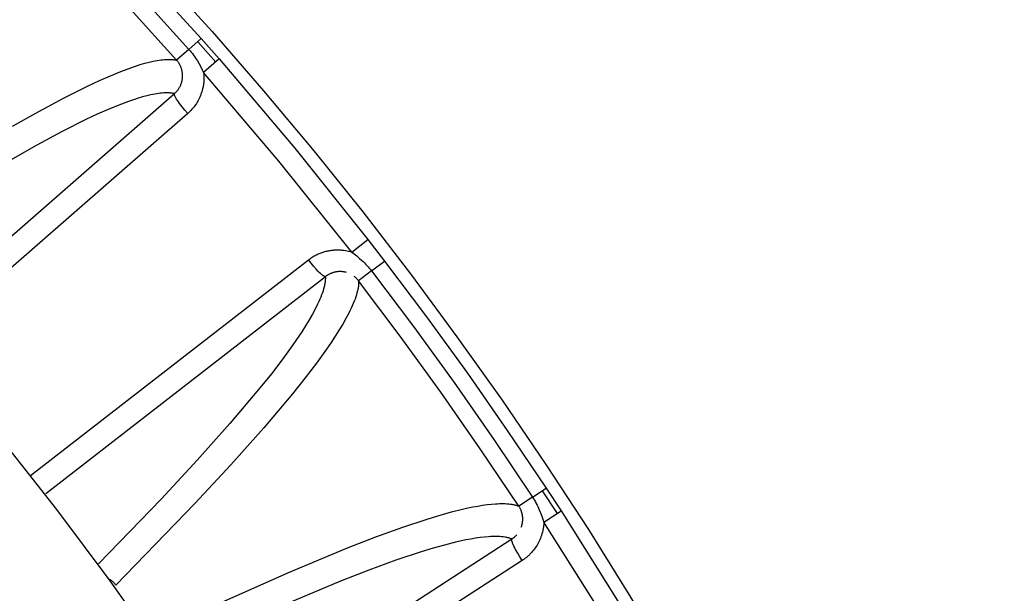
# Model space of a CAD drawing. Header units: millimetres. Extents: x -2637 to -1637, y 678 to 1678.
# Tile 343 of 348: x -1975 to -1954, y 1475 to 1487. Entities that reach past the tile are written whole.
import ezdxf

# ---------------------------------------------------------------- set-up
doc = ezdxf.new("R2010")
doc.units = ezdxf.units.MM
doc.layers.add('Make2D$B.SHOW mini', color=7, linetype='Continuous', true_color=0x000000)
doc.styles.add('Arial Standard', font='txt')
doc.dimstyles.get("Standard").update_dxf_attribs({"dimscale": 10, "dimtxt": 2.5, "dimasz": 3, "dimexe": 1, "dimexo": 0.5, "dimgap": 0.8, "dimtad": 1, "dimtoh": 1, "dimzin": 1, "dimdsep": 46, "dimtxsty": 'Arial Standard', "dimblk": 'OPEN90', "dimcen": 2.5, "dimadec": 1, "dimazin": 1, "dimtfac": 1, "dimtdec": 4, "dimtix": 1, "dimtofl": 0, "dimtmove": 1, "dimatfit": 3, "dimldrblk": 'OPEN90', "dimfxl": 1, "dimtolj": 1, "dimtzin": 1, "dimarcsym": 0})

# ---------------------------------------------------------------- blocks, each defined once
blk = doc.blocks.new('*D4')
at = {"layer": 'Defpoints', "color": 0}
for p in [(-1915.374, 1563.169), (-2152.374, 1474.352), (-1915.374, 1474.352)]:
    blk.add_point(p, dxfattribs=at)
at = {"layer": 'Make2D$B.SHOW mini', "color": 0, "lineweight": -2}
for p, q in [((-2152.374, 1476.852), (-2152.374, 1568.169)), ((-1915.374, 1476.852), (-1915.374, 1568.169)), ((-2137.374, 1563.169), (-1930.374, 1563.169))]:
    blk.add_line(p, q, dxfattribs=at)
at = {"layer": 'Make2D$B.SHOW mini', "color": 0}
for points in [[(-2137.374, 1565.669), (-2137.374, 1560.669), (-2152.374, 1563.169)], [(-1930.374, 1560.669), (-1930.374, 1565.669), (-1915.374, 1563.169)]]:
    blk.add_solid(points, dxfattribs=at)
at = {"layer": 'Make2D$B.SHOW mini', "color": 0, "insert": (-2033.874, 1574.827), "char_height": 15, "attachment_point": 5, "style": 'Arial Standard'}
blk.add_mtext('\\A1;237.00', dxfattribs=at)

msp = doc.modelspace()

# ---------------------------------------------------------------- linework, layer by layer
at = {"layer": 'Make2D$B.SHOW mini', "color": 18, "lineweight": -3, "true_color": 0x000000}
for points in [[(-1975.48, 1491.628), (-1974.298, 1490.466), (-1973.138, 1489.282), (-1972.003, 1488.075), (-1970.891, 1486.846), (-1969.805, 1485.596), (-1968.745, 1484.326), (-1967.711, 1483.037), (-1966.704, 1481.729), (-1965.724, 1480.403), (-1964.771, 1479.061), (-1963.847, 1477.702), (-1962.951, 1476.328), (-1962.084, 1474.94), (-1961.246, 1473.539), (-1960.437, 1472.125), (-1959.659, 1470.7), (-1958.91, 1469.264), (-1958.191, 1467.818), (-1957.502, 1466.364), (-1956.843, 1464.901), (-1956.214, 1463.432), (-1955.616, 1461.956), (-1955.048, 1460.475)], [(-1975.183, 1490.961), (-1974.141, 1489.922), (-1973.116, 1488.865), (-1972.111, 1487.791), (-1971.125, 1486.699)], [(-1975.424, 1490.715), (-1974.386, 1489.68), (-1973.366, 1488.628), (-1972.364, 1487.558), (-1971.382, 1486.47)], [(-1971.64, 1486.241), (-1972.618, 1487.324), (-1973.616, 1488.39), (-1974.631, 1489.438), (-1975.665, 1490.468)], [(-1971.382, 1486.47), (-1971.125, 1486.699)], [(-1971.188, 1486.625), (-1970.816, 1486.203)], [(-1971.125, 1486.699), (-1970.743, 1486.267)], [(-1971.382, 1486.47), (-1971.64, 1486.241)], [(-1971.382, 1486.47), (-1971.357, 1486.44), (-1971.332, 1486.411), (-1971.308, 1486.38), (-1971.285, 1486.35), (-1971.263, 1486.319), (-1971.242, 1486.288), (-1971.222, 1486.257), (-1971.202, 1486.226), (-1971.165, 1486.164), (-1971.131, 1486.102), (-1971.1, 1486.041), (-1971.07, 1485.981)], [(-1975.103, 1484.848), (-1974.547, 1485.161), (-1974.014, 1485.447), (-1973.508, 1485.7), (-1973.268, 1485.812), (-1973.037, 1485.914), (-1972.816, 1486.005), (-1972.606, 1486.083), (-1972.505, 1486.118), (-1972.408, 1486.149), (-1972.313, 1486.176), (-1972.223, 1486.2), (-1972.136, 1486.22), (-1972.093, 1486.229), (-1972.052, 1486.236), (-1972.012, 1486.243), (-1971.973, 1486.248), (-1971.935, 1486.252), (-1971.897, 1486.256), (-1971.861, 1486.258), (-1971.826, 1486.259), (-1971.792, 1486.259), (-1971.776, 1486.259), (-1971.76, 1486.258), (-1971.744, 1486.257), (-1971.728, 1486.255), (-1971.712, 1486.254), (-1971.697, 1486.252), (-1971.683, 1486.25), (-1971.668, 1486.247), (-1971.654, 1486.244), (-1971.64, 1486.241)], [(-1971.687, 1485.535), (-1971.675, 1485.546), (-1971.663, 1485.557), (-1971.652, 1485.569), (-1971.641, 1485.581), (-1971.63, 1485.593), (-1971.62, 1485.605), (-1971.611, 1485.618), (-1971.602, 1485.63), (-1971.593, 1485.644), (-1971.585, 1485.657), (-1971.577, 1485.671), (-1971.569, 1485.685), (-1971.562, 1485.7), (-1971.555, 1485.715), (-1971.549, 1485.731), (-1971.543, 1485.747), (-1971.54, 1485.755), (-1971.537, 1485.764), (-1971.535, 1485.772), (-1971.532, 1485.781), (-1971.53, 1485.79), (-1971.528, 1485.799), (-1971.526, 1485.808), (-1971.524, 1485.817), (-1971.522, 1485.827), (-1971.52, 1485.837), (-1971.519, 1485.847), (-1971.518, 1485.857), (-1971.517, 1485.867), (-1971.516, 1485.877), (-1971.515, 1485.888), (-1971.515, 1485.898), (-1971.515, 1485.909), (-1971.515, 1485.92), (-1971.515, 1485.931), (-1971.516, 1485.942), (-1971.516, 1485.953), (-1971.518, 1485.965), (-1971.519, 1485.976), (-1971.521, 1485.987), (-1971.522, 1485.999), (-1971.525, 1486.01), (-1971.527, 1486.022), (-1971.53, 1486.033), (-1971.533, 1486.044), (-1971.536, 1486.056), (-1971.54, 1486.067), (-1971.544, 1486.078), (-1971.548, 1486.09), (-1971.552, 1486.101), (-1971.557, 1486.112), (-1971.562, 1486.123), (-1971.567, 1486.133), (-1971.573, 1486.144), (-1971.578, 1486.155), (-1971.584, 1486.165), (-1971.59, 1486.175), (-1971.597, 1486.185), (-1971.604, 1486.195), (-1971.61, 1486.205), (-1971.618, 1486.214), (-1971.625, 1486.223), (-1971.632, 1486.232), (-1971.64, 1486.241)], [(-1970.743, 1486.267), (-1971.07, 1485.981)], [(-1970.743, 1486.267), (-1969.145, 1484.385), (-1967.603, 1482.457)], [(-1971.07, 1485.981), (-1971.068, 1485.959), (-1971.066, 1485.937), (-1971.065, 1485.915), (-1971.064, 1485.894), (-1971.064, 1485.873), (-1971.064, 1485.852), (-1971.065, 1485.831), (-1971.066, 1485.811), (-1971.067, 1485.791), (-1971.069, 1485.771), (-1971.071, 1485.752), (-1971.074, 1485.732), (-1971.076, 1485.713), (-1971.079, 1485.695), (-1971.083, 1485.676), (-1971.087, 1485.658), (-1971.091, 1485.64), (-1971.095, 1485.623), (-1971.099, 1485.606), (-1971.104, 1485.589), (-1971.114, 1485.556), (-1971.126, 1485.524), (-1971.138, 1485.494), (-1971.15, 1485.464), (-1971.164, 1485.435), (-1971.178, 1485.407), (-1971.193, 1485.379), (-1971.208, 1485.353), (-1971.224, 1485.327), (-1971.241, 1485.301), (-1971.259, 1485.277), (-1971.277, 1485.252), (-1971.297, 1485.229), (-1971.317, 1485.205), (-1971.338, 1485.182), (-1971.36, 1485.16), (-1971.383, 1485.138), (-1971.407, 1485.116)], [(-1967.946, 1482.191), (-1969.48, 1484.109), (-1971.07, 1485.981)], [(-1977.319, 1480.614), (-1971.687, 1485.535)], [(-1971.687, 1485.535), (-1971.701, 1485.538), (-1971.715, 1485.54), (-1971.73, 1485.543), (-1971.745, 1485.545), (-1971.76, 1485.547), (-1971.775, 1485.548), (-1971.791, 1485.549), (-1971.807, 1485.55), (-1971.823, 1485.551), (-1971.84, 1485.551), (-1971.874, 1485.551), (-1971.909, 1485.55), (-1971.945, 1485.547), (-1971.982, 1485.544), (-1972.02, 1485.539), (-1972.059, 1485.534), (-1972.1, 1485.527), (-1972.141, 1485.519), (-1972.183, 1485.51), (-1972.27, 1485.49), (-1972.361, 1485.466), (-1972.455, 1485.438), (-1972.552, 1485.407), (-1972.653, 1485.372), (-1972.863, 1485.293), (-1973.084, 1485.202), (-1973.315, 1485.099), (-1973.555, 1484.987), (-1974.059, 1484.733), (-1974.592, 1484.446), (-1975.147, 1484.132)], [(-1971.407, 1485.116), (-1971.465, 1485.185), (-1971.523, 1485.256), (-1971.577, 1485.327), (-1971.601, 1485.36), (-1971.623, 1485.392), (-1971.642, 1485.421), (-1971.65, 1485.435), (-1971.658, 1485.447), (-1971.664, 1485.459), (-1971.67, 1485.471), (-1971.676, 1485.481), (-1971.678, 1485.486), (-1971.68, 1485.49), (-1971.682, 1485.495), (-1971.684, 1485.499), (-1971.685, 1485.503), (-1971.686, 1485.507), (-1971.687, 1485.51), (-1971.688, 1485.512), (-1971.688, 1485.513), (-1971.689, 1485.515), (-1971.689, 1485.516), (-1971.689, 1485.518), (-1971.689, 1485.519), (-1971.69, 1485.521), (-1971.69, 1485.522), (-1971.69, 1485.523), (-1971.69, 1485.524), (-1971.69, 1485.524), (-1971.69, 1485.525), (-1971.69, 1485.526), (-1971.69, 1485.526), (-1971.69, 1485.527), (-1971.69, 1485.527), (-1971.69, 1485.528), (-1971.69, 1485.528), (-1971.69, 1485.529), (-1971.69, 1485.529), (-1971.689, 1485.53), (-1971.689, 1485.53), (-1971.689, 1485.53), (-1971.689, 1485.531), (-1971.689, 1485.531), (-1971.689, 1485.532), (-1971.689, 1485.532), (-1971.689, 1485.532), (-1971.688, 1485.533), (-1971.688, 1485.533), (-1971.688, 1485.533), (-1971.688, 1485.534), (-1971.688, 1485.534), (-1971.687, 1485.534), (-1971.687, 1485.535)], [(-1971.407, 1485.116), (-1976.989, 1480.239)], [(-1967.946, 1482.191), (-1967.603, 1482.457)], [(-1967.603, 1482.457), (-1967.252, 1482.001)], [(-1968.859, 1482.026), (-1968.839, 1482.041), (-1968.818, 1482.056), (-1968.798, 1482.07), (-1968.777, 1482.083), (-1968.757, 1482.095), (-1968.736, 1482.107), (-1968.716, 1482.119), (-1968.695, 1482.129), (-1968.674, 1482.14), (-1968.654, 1482.149), (-1968.633, 1482.158), (-1968.613, 1482.166), (-1968.592, 1482.174), (-1968.572, 1482.182), (-1968.551, 1482.188), (-1968.531, 1482.195), (-1968.51, 1482.201), (-1968.49, 1482.206), (-1968.47, 1482.211), (-1968.45, 1482.215), (-1968.43, 1482.219), (-1968.41, 1482.223), (-1968.39, 1482.226), (-1968.371, 1482.229), (-1968.351, 1482.231), (-1968.332, 1482.233), (-1968.313, 1482.234), (-1968.294, 1482.235), (-1968.275, 1482.236), (-1968.256, 1482.237), (-1968.237, 1482.237), (-1968.219, 1482.236), (-1968.2, 1482.236), (-1968.182, 1482.235), (-1968.164, 1482.233), (-1968.146, 1482.232), (-1968.129, 1482.23), (-1968.111, 1482.228), (-1968.077, 1482.222), (-1968.043, 1482.216), (-1968.01, 1482.209), (-1967.978, 1482.2), (-1967.946, 1482.191)], [(-1967.946, 1482.191), (-1967.893, 1482.151), (-1967.839, 1482.108), (-1967.785, 1482.063), (-1967.731, 1482.015), (-1967.704, 1481.99), (-1967.677, 1481.964), (-1967.651, 1481.937), (-1967.625, 1481.909), (-1967.599, 1481.881), (-1967.574, 1481.852), (-1967.55, 1481.822), (-1967.525, 1481.791)], [(-1974.721, 1477.469), (-1968.859, 1482.026)], [(-1968.502, 1481.67), (-1968.502, 1481.67), (-1968.503, 1481.67), (-1968.503, 1481.67), (-1968.503, 1481.67), (-1968.504, 1481.67), (-1968.504, 1481.67), (-1968.504, 1481.67), (-1968.505, 1481.669), (-1968.505, 1481.669), (-1968.506, 1481.669), (-1968.506, 1481.669), (-1968.506, 1481.669), (-1968.507, 1481.669), (-1968.507, 1481.669), (-1968.508, 1481.669), (-1968.508, 1481.669), (-1968.509, 1481.669), (-1968.509, 1481.669), (-1968.51, 1481.669), (-1968.51, 1481.669), (-1968.511, 1481.669), (-1968.511, 1481.67), (-1968.512, 1481.67), (-1968.512, 1481.67), (-1968.513, 1481.67), (-1968.514, 1481.67), (-1968.515, 1481.67), (-1968.516, 1481.671), (-1968.517, 1481.671), (-1968.519, 1481.672), (-1968.52, 1481.672), (-1968.521, 1481.673), (-1968.523, 1481.674), (-1968.524, 1481.674), (-1968.526, 1481.675), (-1968.529, 1481.677), (-1968.533, 1481.679), (-1968.536, 1481.681), (-1968.54, 1481.683), (-1968.544, 1481.686), (-1968.548, 1481.689), (-1968.552, 1481.692), (-1968.561, 1481.699), (-1968.571, 1481.707), (-1968.582, 1481.716), (-1968.593, 1481.726), (-1968.605, 1481.737), (-1968.63, 1481.761), (-1968.657, 1481.789), (-1968.685, 1481.819), (-1968.744, 1481.885), (-1968.803, 1481.955), (-1968.859, 1482.026)], [(-1967.525, 1481.791), (-1967.252, 1482.001)], [(-1967.252, 1482.001), (-1966.368, 1480.824), (-1965.505, 1479.632), (-1964.663, 1478.425), (-1963.843, 1477.203)], [(-1968.057, 1481.758), (-1968.072, 1481.762), (-1968.088, 1481.766), (-1968.105, 1481.769), (-1968.121, 1481.772), (-1968.138, 1481.774), (-1968.155, 1481.776), (-1968.164, 1481.776), (-1968.173, 1481.777), (-1968.182, 1481.777), (-1968.191, 1481.777), (-1968.2, 1481.777), (-1968.209, 1481.777), (-1968.218, 1481.776), (-1968.227, 1481.776), (-1968.237, 1481.775), (-1968.246, 1481.774), (-1968.255, 1481.773), (-1968.265, 1481.772), (-1968.275, 1481.77), (-1968.284, 1481.769), (-1968.294, 1481.767), (-1968.304, 1481.765), (-1968.313, 1481.762), (-1968.323, 1481.76), (-1968.333, 1481.757), (-1968.343, 1481.754), (-1968.353, 1481.751), (-1968.363, 1481.747), (-1968.373, 1481.744), (-1968.382, 1481.74), (-1968.392, 1481.736), (-1968.402, 1481.731), (-1968.412, 1481.726), (-1968.422, 1481.721), (-1968.433, 1481.716), (-1968.443, 1481.71), (-1968.453, 1481.705), (-1968.462, 1481.698), (-1968.472, 1481.692), (-1968.482, 1481.685), (-1968.492, 1481.678), (-1968.502, 1481.67)], [(-1967.525, 1481.791), (-1967.799, 1481.582)], [(-1967.525, 1481.791), (-1966.645, 1480.62), (-1965.786, 1479.432), (-1964.947, 1478.23), (-1964.13, 1477.014)], [(-1968.502, 1481.67), (-1974.402, 1477.085)], [(-1968.502, 1481.67), (-1968.502, 1481.655), (-1968.502, 1481.638), (-1968.502, 1481.622), (-1968.503, 1481.605), (-1968.505, 1481.588), (-1968.507, 1481.57), (-1968.509, 1481.552), (-1968.512, 1481.534), (-1968.515, 1481.515), (-1968.519, 1481.496), (-1968.523, 1481.477), (-1968.528, 1481.457), (-1968.538, 1481.416), (-1968.55, 1481.374), (-1968.565, 1481.331), (-1968.581, 1481.286), (-1968.599, 1481.24), (-1968.618, 1481.192), (-1968.64, 1481.143), (-1968.664, 1481.092), (-1968.716, 1480.987), (-1968.776, 1480.875), (-1968.844, 1480.757), (-1968.918, 1480.634), (-1969.001, 1480.505), (-1969.186, 1480.232), (-1969.4, 1479.937), (-1969.641, 1479.621), (-1969.909, 1479.288), (-1970.515, 1478.569), (-1971.207, 1477.792), (-1971.968, 1476.972), (-1973.289, 1475.603)], [(-1967.799, 1481.582), (-1967.799, 1481.566), (-1967.799, 1481.55), (-1967.799, 1481.533), (-1967.8, 1481.516), (-1967.801, 1481.499), (-1967.803, 1481.481), (-1967.805, 1481.463), (-1967.808, 1481.445), (-1967.811, 1481.426), (-1967.815, 1481.407), (-1967.819, 1481.388), (-1967.823, 1481.368), (-1967.834, 1481.328), (-1967.846, 1481.286), (-1967.86, 1481.242), (-1967.876, 1481.198), (-1967.893, 1481.151), (-1967.913, 1481.103), (-1967.934, 1481.054), (-1967.957, 1481.004), (-1967.982, 1480.951), (-1968.009, 1480.898), (-1968.069, 1480.786), (-1968.136, 1480.669), (-1968.21, 1480.545), (-1968.292, 1480.416), (-1968.381, 1480.282), (-1968.477, 1480.142), (-1968.69, 1479.847), (-1968.931, 1479.531), (-1969.197, 1479.197), (-1969.803, 1478.477), (-1970.494, 1477.699), (-1971.255, 1476.877), (-1972.921, 1475.155)], [(-1967.799, 1481.582), (-1967.805, 1481.589), (-1967.811, 1481.597), (-1967.817, 1481.604), (-1967.823, 1481.611), (-1967.829, 1481.617), (-1967.835, 1481.624), (-1967.847, 1481.636), (-1967.859, 1481.648), (-1967.871, 1481.658), (-1967.883, 1481.668), (-1967.895, 1481.677)], [(-1964.418, 1476.824), (-1965.232, 1478.036), (-1966.067, 1479.233), (-1966.923, 1480.415), (-1967.799, 1481.582)], [(-1964.817, 1460.784), (-1965.557, 1462.448), (-1966.341, 1464.101), (-1967.169, 1465.743), (-1968.04, 1467.371), (-1968.955, 1468.983), (-1969.914, 1470.578), (-1970.915, 1472.155), (-1971.959, 1473.71), (-1973.044, 1475.244), (-1974.17, 1476.754), (-1975.336, 1478.238)], [(-1964.13, 1477.014), (-1963.843, 1477.203)], [(-1963.843, 1477.203), (-1963.527, 1476.722)], [(-1964.13, 1477.014), (-1964.418, 1476.824)], [(-1964.13, 1477.014), (-1964.109, 1476.981), (-1964.089, 1476.948), (-1964.07, 1476.915), (-1964.051, 1476.881), (-1964.034, 1476.848), (-1964.017, 1476.814), (-1964.002, 1476.78), (-1963.987, 1476.746), (-1963.959, 1476.68), (-1963.934, 1476.614), (-1963.912, 1476.549), (-1963.891, 1476.485)], [(-1963.923, 1477.15), (-1963.608, 1476.669)], [(-1970.639, 1474.818), (-1969.293, 1475.418), (-1968.037, 1475.942), (-1967.439, 1476.174), (-1966.87, 1476.381), (-1966.334, 1476.558), (-1966.081, 1476.635), (-1965.839, 1476.702), (-1965.608, 1476.76), (-1965.497, 1476.785), (-1965.39, 1476.807), (-1965.286, 1476.826), (-1965.186, 1476.843), (-1965.09, 1476.856), (-1964.997, 1476.867), (-1964.909, 1476.874), (-1964.866, 1476.876), (-1964.825, 1476.878), (-1964.784, 1476.878), (-1964.745, 1476.878), (-1964.706, 1476.877), (-1964.669, 1476.875), (-1964.633, 1476.872), (-1964.599, 1476.868), (-1964.565, 1476.863), (-1964.549, 1476.86), (-1964.533, 1476.857), (-1964.518, 1476.854), (-1964.502, 1476.851), (-1964.488, 1476.847), (-1964.473, 1476.843), (-1964.459, 1476.838), (-1964.445, 1476.834), (-1964.431, 1476.829), (-1964.418, 1476.824)], [(-1964.366, 1476.38), (-1964.361, 1476.395), (-1964.356, 1476.41), (-1964.352, 1476.425), (-1964.348, 1476.441), (-1964.345, 1476.458), (-1964.342, 1476.474), (-1964.339, 1476.491), (-1964.338, 1476.5), (-1964.338, 1476.508), (-1964.337, 1476.517), (-1964.336, 1476.526), (-1964.336, 1476.535), (-1964.336, 1476.544), (-1964.336, 1476.553), (-1964.336, 1476.562), (-1964.336, 1476.572), (-1964.337, 1476.581), (-1964.337, 1476.59), (-1964.338, 1476.6), (-1964.339, 1476.609), (-1964.341, 1476.619), (-1964.342, 1476.629), (-1964.344, 1476.639), (-1964.346, 1476.649), (-1964.348, 1476.658), (-1964.35, 1476.669), (-1964.353, 1476.679), (-1964.355, 1476.689), (-1964.359, 1476.699), (-1964.362, 1476.709), (-1964.365, 1476.719), (-1964.369, 1476.73), (-1964.373, 1476.74), (-1964.378, 1476.751), (-1964.383, 1476.761), (-1964.388, 1476.772), (-1964.393, 1476.782), (-1964.399, 1476.793), (-1964.405, 1476.803), (-1964.411, 1476.814), (-1964.418, 1476.824)], [(-1963.891, 1476.485), (-1963.527, 1476.722)], [(-1963.527, 1476.722), (-1962.362, 1474.875), (-1961.245, 1472.998), (-1960.178, 1471.092), (-1959.161, 1469.16)], [(-1963.891, 1476.485), (-1963.892, 1476.466), (-1963.893, 1476.448), (-1963.894, 1476.429), (-1963.896, 1476.411), (-1963.898, 1476.393), (-1963.901, 1476.375), (-1963.903, 1476.357), (-1963.906, 1476.34), (-1963.91, 1476.323), (-1963.913, 1476.305), (-1963.921, 1476.272), (-1963.93, 1476.239), (-1963.94, 1476.207), (-1963.951, 1476.176), (-1963.962, 1476.145), (-1963.975, 1476.115), (-1963.988, 1476.086), (-1964.002, 1476.057), (-1964.017, 1476.029), (-1964.033, 1476.002), (-1964.05, 1475.975), (-1964.068, 1475.949), (-1964.086, 1475.923), (-1964.106, 1475.897), (-1964.127, 1475.871), (-1964.149, 1475.846), (-1964.172, 1475.821), (-1964.185, 1475.809), (-1964.197, 1475.796), (-1964.21, 1475.784), (-1964.224, 1475.772), (-1964.238, 1475.76), (-1964.252, 1475.748), (-1964.267, 1475.736), (-1964.282, 1475.724), (-1964.298, 1475.712), (-1964.314, 1475.7), (-1964.33, 1475.689), (-1964.347, 1475.677)], [(-1959.548, 1468.963), (-1960.56, 1470.885), (-1961.621, 1472.781), (-1962.732, 1474.648), (-1963.891, 1476.485)], [(-1964.565, 1476.131), (-1964.579, 1476.136), (-1964.592, 1476.141), (-1964.606, 1476.145), (-1964.621, 1476.15), (-1964.635, 1476.154), (-1964.65, 1476.157), (-1964.665, 1476.161), (-1964.681, 1476.164), (-1964.697, 1476.167), (-1964.713, 1476.169), (-1964.747, 1476.174), (-1964.781, 1476.178), (-1964.817, 1476.181), (-1964.854, 1476.182), (-1964.893, 1476.183), (-1964.932, 1476.183), (-1964.973, 1476.183), (-1965.014, 1476.181), (-1965.057, 1476.178), (-1965.145, 1476.171), (-1965.238, 1476.16), (-1965.334, 1476.146), (-1965.434, 1476.129), (-1965.538, 1476.11), (-1965.756, 1476.062), (-1965.986, 1476.003), (-1966.229, 1475.936), (-1966.482, 1475.859), (-1967.017, 1475.68), (-1967.586, 1475.472), (-1968.182, 1475.24), (-1969.437, 1474.714)], [(-1967.622, 1474.151), (-1964.565, 1476.131)], [(-1964.347, 1475.677), (-1964.395, 1475.753), (-1964.442, 1475.832), (-1964.486, 1475.91), (-1964.505, 1475.947), (-1964.522, 1475.981), (-1964.537, 1476.013), (-1964.543, 1476.027), (-1964.549, 1476.041), (-1964.554, 1476.054), (-1964.558, 1476.066), (-1964.562, 1476.077), (-1964.563, 1476.082), (-1964.565, 1476.087), (-1964.566, 1476.091), (-1964.567, 1476.096), (-1964.568, 1476.1), (-1964.568, 1476.104), (-1964.569, 1476.107), (-1964.569, 1476.109), (-1964.569, 1476.111), (-1964.57, 1476.112), (-1964.57, 1476.114), (-1964.57, 1476.115), (-1964.57, 1476.117), (-1964.57, 1476.118), (-1964.57, 1476.119), (-1964.57, 1476.12), (-1964.57, 1476.121), (-1964.57, 1476.122), (-1964.569, 1476.122), (-1964.569, 1476.123), (-1964.569, 1476.123), (-1964.569, 1476.124), (-1964.569, 1476.124), (-1964.569, 1476.125), (-1964.569, 1476.125), (-1964.569, 1476.126), (-1964.569, 1476.126), (-1964.568, 1476.127), (-1964.568, 1476.127), (-1964.568, 1476.128), (-1964.568, 1476.128), (-1964.568, 1476.128), (-1964.568, 1476.129), (-1964.567, 1476.129), (-1964.567, 1476.129), (-1964.567, 1476.13), (-1964.567, 1476.13), (-1964.566, 1476.13), (-1964.566, 1476.131), (-1964.566, 1476.131), (-1964.566, 1476.131), (-1964.565, 1476.131)], [(-1964.565, 1476.131), (-1964.557, 1476.137), (-1964.549, 1476.142), (-1964.542, 1476.148), (-1964.534, 1476.153), (-1964.527, 1476.159), (-1964.52, 1476.165), (-1964.513, 1476.17), (-1964.506, 1476.176), (-1964.493, 1476.188), (-1964.481, 1476.199), (-1964.47, 1476.211), (-1964.459, 1476.223)], [(-1964.347, 1475.677), (-1965.705, 1474.798)], [(-1972.921, 1475.155), (-1972.928, 1475.165), (-1972.936, 1475.174), (-1972.943, 1475.184), (-1972.951, 1475.193), (-1972.959, 1475.201), (-1972.967, 1475.21), (-1972.975, 1475.218), (-1972.984, 1475.226), (-1972.992, 1475.234), (-1973.001, 1475.242), (-1973.01, 1475.249), (-1973.019, 1475.256), (-1973.028, 1475.263), (-1973.038, 1475.27), (-1973.047, 1475.277), (-1973.057, 1475.283)]]:
    msp.add_lwpolyline(points, dxfattribs=at)

# ---------------------------------------------------------------- dimensions: what is measured, and where the dimension line sits
at = {"layer": 'Make2D$B.SHOW mini', "color": 5, "true_color": 0x0000ff}
dim = msp.add_linear_dim(base=(-1915.374, 1563.169), p1=(-2152.374, 1474.352), p2=(-1915.374, 1474.352), dimstyle='Standard', override={"dimscale": 5, "dimtxt": 3, "dimasz": 3, "dimexe": 1, "dimexo": 0.5, "dimgap": 0.8, "dimtad": 1, "dimtih": 0, "dimtoh": 0, "dimdec": 2, "dimzin": 1, "dimtxsty": 'Arial Standard', "dimsah": 0, "dimcen": 2.5, "dimadec": 1, "dimazin": 1, "dimtix": 0, "dimtmove": 0, "dimtzin": 1}, dxfattribs=at)
dim.commit()
dim.dimension.update_dxf_attribs({"geometry": '*D4', "text_midpoint": (-2033.874, 1574.827)})

doc.saveas('drawing.dxf')
